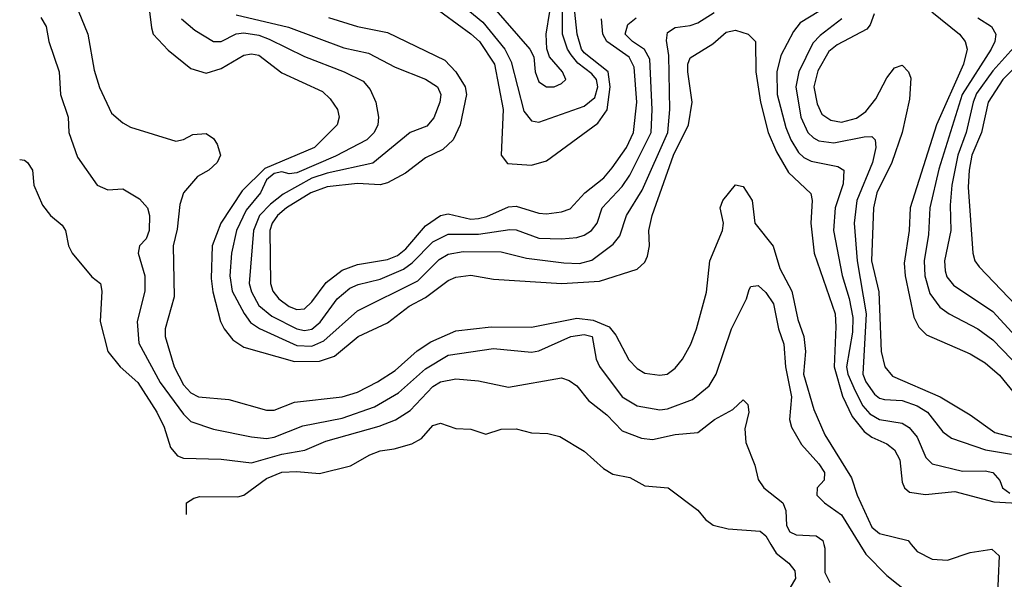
# Model space of a CAD drawing. Header units: inches. Extents: x 1793402 to 1900366, y 320852 to 470679.
# Tile 324 of 604: x 1826357 to 1828960, y 429908 to 431388. Entities that reach past the tile are written whole.
import ezdxf

# ---------------------------------------------------------------- set-up
doc = ezdxf.new("R2010")
doc.units = ezdxf.units.IN
doc.header["$MEASUREMENT"] = 0
doc.layers.add('B8422', color=7, linetype='Continuous')
doc.layers.add('B8423', color=7, linetype='Continuous')

msp = doc.modelspace()

# ---------------------------------------------------------------- linework, layer by layer
at = {"layer": 'B8422', "color": 4}
for points, elevation in [([(1828343.4, 430000), (1828356.9, 429976.9), (1828390.5, 429950), (1828406.7, 429930), (1828408.7, 429910), (1828394.3, 429885.7), (1828373.6, 429866.4), (1828330, 429840.7), (1828294.2, 429785.8), (1828230.5, 429751.2)], 264), ([(1828483, 430000), (1828485.5, 429990), (1828486, 429926), (1828499.3, 429899.3)], 268), ([(1828578, 430000), (1828594, 429974), (1828650, 429918), (1828710, 429870.5)], 272), ([(1828714.3, 430000), (1828730, 429981), (1828770, 429960.7), (1828810, 429958), (1828870, 429978.7), (1828927.3, 429987.3), (1828946.8, 429970), (1828941.3, 429850)], 276)]:
    msp.add_lwpolyline(points, dxfattribs=dict(at, elevation=elevation))
at = {"layer": 'B8423', "color": 4}
for points, elevation in [([(1827523.1, 431430), (1827581.5, 431381.5), (1827640.3, 431310), (1827656.5, 431276.5), (1827690, 431146), (1827710, 431120.7), (1827730, 431117.3), (1827850, 431159.5), (1827877.5, 431182.5), (1827886.2, 431210), (1827882.3, 431230), (1827870, 431245.1), (1827833.3, 431273.3), (1827814.9, 431294.9), (1827805.6, 431310), (1827792.8, 431350), (1827792.6, 431470)], 308), ([(1827442, 431430), (1827550, 431350.3), (1827572.7, 431330), (1827612.6, 431270), (1827635.2, 431150), (1827630.5, 431030), (1827647.2, 431007.2), (1827710, 431003.6), (1827750, 431014.4), (1827885.9, 431114.1), (1827910.6, 431149.4), (1827918.4, 431210), (1827912.7, 431250), (1827850, 431300.4), (1827842.9, 431310), (1827831.5, 431350), (1827820.6, 431450)], 304), ([(1827610, 431420.3), (1827706, 431310), (1827716.3, 431290), (1827720.4, 431250), (1827730, 431224), (1827750, 431210.7), (1827770, 431210.7), (1827790, 431218.8), (1827801.2, 431230), (1827792, 431250), (1827758, 431290), (1827751.2, 431311.2), (1827749.6, 431349.6), (1827758.8, 431410)], 312), ([(1826413.5, 431393.5), (1826427.7, 431370), (1826434, 431330), (1826461.3, 431250), (1826465.5, 431190), (1826485.5, 431130), (1826487.7, 431090), (1826510, 431024.7), (1826562, 430950), (1826590, 430938), (1826630, 430941), (1826674.2, 430914.2), (1826695.5, 430890), (1826700.5, 430870), (1826699.5, 430830), (1826691.7, 430808.3), (1826674, 430790), (1826670.6, 430770), (1826688.4, 430710), (1826688.2, 430670), (1826668.2, 430590), (1826672.2, 430532.2), (1826728.4, 430428.4), (1826790, 430344.9), (1826810, 430325.5), (1826870, 430304.4), (1826970, 430284.2), (1827010, 430280.3), (1827030, 430283.6), (1827106.2, 430313.8), (1827210, 430334), (1827295.7, 430364.3), (1827359.1, 430400.9), (1827430, 430464.2), (1827490, 430500.3), (1827610, 430518), (1827710, 430508.5), (1827730, 430512.2), (1827814, 430550), (1827850, 430555.6), (1827870.4, 430550), (1827881.6, 430490), (1827890.3, 430470.3), (1827950, 430390.5), (1827990, 430366.7), (1828050, 430355.8), (1828070, 430358.7), (1828136.4, 430383.6), (1828180.1, 430419.9), (1828198.4, 430450), (1828239.5, 430570), (1828279, 430650), (1828285.6, 430674.4), (1828290, 430682), (1828310, 430684.7), (1828330, 430666), (1828350, 430636), (1828363.1, 430570), (1828377.4, 430530), (1828381.5, 430470), (1828397.7, 430390), (1828392.7, 430330), (1828398, 430310), (1828424.2, 430264.2), (1828470, 430213.4), (1828484.9, 430190), (1828484, 430170), (1828466, 430150), (1828464.9, 430130), (1828484.9, 430110), (1828530, 430078), (1828578, 430000)], 272), ([(1826512.3, 431412.3), (1826537.3, 431350), (1826554.2, 431254.2), (1826568.3, 431208.3), (1826600.4, 431140.4), (1826630, 431114.8), (1826650, 431104), (1826770, 431066.8), (1826790, 431071), (1826815.5, 431084.5), (1826850, 431087.3), (1826870, 431074), (1826879, 431059), (1826888.2, 431030), (1826879.3, 431010), (1826857.3, 430990), (1826827.1, 430972.9), (1826790.3, 430929.7), (1826781.1, 430898.9), (1826773.8, 430833.8), (1826763.1, 430790), (1826765.4, 430654.6), (1826742, 430570), (1826742, 430550), (1826766, 430470), (1826790, 430422.4), (1826810, 430401.1), (1826830, 430390.3), (1826910, 430383.1), (1827010, 430355.5), (1827030, 430354.9), (1827084, 430376), (1827210, 430390.3), (1827250, 430402.6), (1827303.7, 430430), (1827350, 430460.3), (1827408, 430512), (1827444, 430536), (1827510, 430564.6), (1827604.2, 430575.8), (1827710, 430574.9), (1827830, 430598.4), (1827873.1, 430593.1), (1827915.8, 430575.8), (1827933.1, 430553.1), (1827967.8, 430487.8), (1827990, 430464.9), (1828010, 430453.4), (1828050, 430447.3), (1828069.3, 430450.7), (1828090, 430466), (1828109.2, 430490), (1828132, 430530), (1828147, 430570), (1828173.1, 430666.9), (1828181.6, 430750), (1828215.1, 430830), (1828218, 430850), (1828209.6, 430890), (1828216.2, 430910), (1828250, 430951), (1828270, 430946.8), (1828294, 430910), (1828300.7, 430850), (1828348.9, 430788.9), (1828367.2, 430730), (1828398.5, 430670), (1828414.8, 430594.8), (1828430.2, 430550), (1828434.7, 430510), (1828429.2, 430450), (1828456.9, 430356.9), (1828486, 430290), (1828556.5, 430176.5), (1828571.8, 430130), (1828610, 430046), (1828630, 430028.8), (1828706, 430010), (1828714.3, 430000)], 276), ([(1826700.3, 431410), (1826706, 431366), (1826710.5, 431350), (1826750, 431307.7), (1826810, 431259.1), (1826850, 431246.4), (1826890, 431258.7), (1826950, 431294), (1826970, 431297.6), (1826990, 431294), (1827050, 431247.7), (1827157.7, 431197.7), (1827178.3, 431178.3), (1827197.3, 431150), (1827202, 431130), (1827196.3, 431110), (1827137.1, 431050), (1827005.5, 430994.5), (1826945.1, 430934.9), (1826888.9, 430850), (1826866.5, 430790), (1826863.4, 430703.4), (1826867.8, 430667.8), (1826888, 430590), (1826898, 430570), (1826920.9, 430540.9), (1826950, 430521.6), (1827084, 430484), (1827150, 430484.7), (1827190, 430498), (1827252.3, 430550), (1827330, 430585.7), (1827387.3, 430630), (1827430, 430653.1), (1827490, 430698.4), (1827510, 430706.7), (1827550, 430712.2), (1827610, 430701.3), (1827790.3, 430690.3), (1827890, 430696), (1827990, 430727.7), (1828010, 430746.8), (1828017.4, 430762.6), (1828022.4, 430790), (1828020.5, 430830), (1828029.7, 430870), (1828086.2, 431030), (1828125.7, 431110), (1828135.1, 431170), (1828124, 431250), (1828124, 431270), (1828130, 431286.8), (1828190, 431323.8), (1828225.2, 431354.8), (1828250, 431360.3), (1828282.8, 431350), (1828303, 431330), (1828303.1, 431250), (1828316.1, 431170), (1828336.1, 431090), (1828358, 431038), (1828390, 430983.8), (1828448.5, 430928.5), (1828452.4, 430910), (1828448.7, 430850), (1828458, 430770), (1828512.9, 430610), (1828515.4, 430575.4), (1828510.2, 430470), (1828532.4, 430392.4), (1828558.3, 430338.3), (1828590, 430298.7), (1828610, 430283.7), (1828650, 430266), (1828670.4, 430250), (1828683.9, 430223.9), (1828690, 430164.7), (1828696.3, 430150), (1828710, 430138), (1828752, 430132), (1828830, 430139.6), (1828932.9, 430112.9), (1829010, 430108.5)], 284), ([(1826784.9, 431390), (1826820.5, 431360.5), (1826870, 431330.4), (1826890, 431330.4), (1826929.8, 431350.2), (1826950, 431353.6), (1826990, 431346.9), (1827016.6, 431336.6), (1827110, 431290.3), (1827214.8, 431250), (1827265.1, 431225.1), (1827283.7, 431203.7), (1827299.3, 431170), (1827306, 431130), (1827303.8, 431110), (1827294.9, 431090), (1827275.5, 431070), (1827192.6, 431027.4), (1827090, 430982.8), (1827070, 430979.8), (1827050, 430985.3), (1827030, 430980.7), (1827010, 430964), (1826994, 430930), (1826955.9, 430884.1), (1826930.2, 430830), (1826917.7, 430770), (1826912.9, 430710), (1826919, 430670), (1826951, 430611), (1826967.4, 430587.4), (1826991, 430571), (1827090, 430525.8), (1827130, 430524.2), (1827161.8, 430538.2), (1827250, 430617.6), (1827410, 430697.4), (1827466.6, 430753.4), (1827490, 430767.4), (1827530, 430774.6), (1827630, 430773.7), (1827697.2, 430757.2), (1827795.6, 430744.4), (1827837, 430743), (1827870, 430752.2), (1827925.9, 430794.1), (1827944.2, 430815.8), (1827961.3, 430870), (1828003.1, 430936.9), (1828070.9, 431090), (1828076.4, 431150), (1828073.5, 431293.5), (1828067.3, 431332.7), (1828070, 431354), (1828090, 431367.7), (1828130, 431372.4), (1828150, 431379.3), (1828193, 431407)], 288), ([(1826930, 431400.8), (1827068.2, 431368.2), (1827213.9, 431313.9), (1827279.6, 431299.6), (1827350, 431262), (1827430, 431230.6), (1827462, 431210), (1827470.4, 431190), (1827468, 431170), (1827451.8, 431128.2), (1827433.3, 431106.7), (1827390, 431089.5), (1827291.3, 431008.7), (1827170, 430982), (1827130, 430968.9), (1827053.8, 430926.2), (1827020, 430900), (1826991.3, 430870), (1826975.5, 430830), (1826964, 430690), (1826970, 430667.7), (1826990, 430632.4), (1827023.9, 430603.9), (1827090, 430570.2), (1827110, 430565.8), (1827130, 430569), (1827152.1, 430587.9), (1827196.9, 430650), (1827230, 430677.6), (1827252.3, 430687.7), (1827310, 430701.5), (1827372.2, 430727.8), (1827395.1, 430744.9), (1827450, 430800.3), (1827490, 430820.9), (1827570, 430820.7), (1827653.1, 430833.1), (1827670, 430832), (1827730, 430810.3), (1827790, 430808.7), (1827830, 430812.2), (1827850, 430817.6), (1827869.4, 430830), (1827883.6, 430850), (1827897.6, 430890), (1827950, 430946.4), (1827970, 430977.1), (1828026.4, 431090), (1828029.8, 431150), (1828023.3, 431283.3), (1828008.9, 431308.9), (1827977, 431330), (1827958.4, 431350), (1827964.9, 431375.1), (1827987, 431393)], 292), ([(1827174.1, 431394.1), (1827250, 431370.4), (1827330, 431354), (1827481.1, 431281.1), (1827510, 431250.4), (1827534.9, 431210), (1827538.9, 431190), (1827522, 431110), (1827503.1, 431070), (1827475.6, 431044.4), (1827430, 431022.9), (1827377.7, 430982.3), (1827330, 430956.3), (1827310, 430951.2), (1827250, 430955.1), (1827170, 430946.2), (1827126.7, 430930), (1827062.6, 430890), (1827038.9, 430870), (1827024.4, 430850), (1827018.5, 430830), (1827020.3, 430690), (1827027, 430670), (1827042.4, 430650), (1827070, 430628.9), (1827090, 430621.1), (1827110, 430623.1), (1827130, 430641.6), (1827167.2, 430692.8), (1827210, 430725.2), (1827250, 430740.8), (1827330, 430753.2), (1827355.9, 430764.1), (1827377.9, 430782.1), (1827430, 430843.1), (1827470, 430870.3), (1827490, 430874.6), (1827550, 430860.7), (1827570, 430862.4), (1827592.4, 430867.6), (1827650, 430893.1), (1827670, 430894.6), (1827730, 430875.8), (1827750, 430874.4), (1827790, 430879.5), (1827812.4, 430887.6), (1827851.8, 430930), (1827901.6, 430970), (1827924, 430996), (1827961.7, 431050), (1827980.4, 431090), (1827988.7, 431170), (1827982.2, 431262.2), (1827968.5, 431288.5), (1827909.9, 431329.9), (1827899.3, 431350), (1827895.6, 431390)], 296), ([(1828470, 431409.6), (1828420.6, 431379.4), (1828402.9, 431357.1), (1828370, 431293.2), (1828358.9, 431250), (1828359.6, 431190), (1828382.7, 431102.7), (1828395.6, 431070), (1828416.7, 431036.7), (1828430, 431023.1), (1828450, 431013.4), (1828519.9, 430999.9), (1828536.3, 430990), (1828534.2, 430954.2), (1828513.1, 430890), (1828508.9, 430830), (1828531.3, 430711.3), (1828550.2, 430650.2), (1828559.7, 430600.3), (1828558.7, 430561.3), (1828543.2, 430470), (1828546.8, 430450), (1828565.7, 430405.8), (1828586.7, 430366.7), (1828605.1, 430345.1), (1828630, 430330.3), (1828690, 430320.3), (1828709, 430309), (1828730, 430284), (1828752.7, 430230), (1828770, 430212.7), (1828850, 430194), (1828910, 430194.9), (1828930.3, 430190.3), (1828948.9, 430168.9), (1828955.2, 430150), (1828975.3, 430135.3)], 288), ([(1828616.2, 431403.8), (1828605.7, 431374.3), (1828596.7, 431363.3), (1828518.3, 431321.7), (1828496.6, 431303.4), (1828467.2, 431252.8), (1828456.9, 431210), (1828465.4, 431165.4), (1828478, 431138), (1828501.8, 431121.8), (1828530, 431116.9), (1828570, 431127.6), (1828594.7, 431145.3), (1828621, 431179), (1828650, 431234), (1828670, 431260.7), (1828690, 431267.3), (1828707.3, 431250), (1828713.5, 431233.5), (1828710, 431178), (1828690.2, 431090), (1828662.7, 431010), (1828623.6, 430930), (1828614.9, 430890), (1828609.3, 430750), (1828628.3, 430668.3), (1828635.2, 430510), (1828644.9, 430470), (1828665.2, 430445.2), (1828790.6, 430390), (1828870, 430342.4), (1828935.6, 430295.6), (1829046.5, 430266.5)], 296), ([(1828769, 431409), (1828841.6, 431350), (1828857.1, 431330), (1828862, 431310), (1828852.7, 431270), (1828780.7, 431110), (1828711.6, 430890), (1828708.9, 430830), (1828695.8, 430744.2), (1828698.5, 430710), (1828721.5, 430601.5), (1828734.3, 430574.3), (1828754.7, 430554.7), (1828870, 430504.4), (1828910, 430480.4), (1828947.8, 430447.8), (1828994, 430390)], 304), ([(1828890, 431393), (1828926.8, 431370), (1828938, 431350), (1828935.3, 431330), (1828925.7, 431310), (1828849.3, 431190), (1828787.7, 430992.3), (1828763.6, 430890), (1828759.9, 430820.1), (1828748.9, 430750), (1828750.3, 430710), (1828763.6, 430663.6), (1828790, 430627.7), (1828814.8, 430610), (1828890, 430570.4), (1828930, 430541.3), (1829030, 430438.4)], 308), ([(1828530.4, 431390), (1828473.7, 431346.3), (1828454.1, 431325.9), (1828417.4, 431250), (1828408.9, 431210), (1828422.7, 431130), (1828441.1, 431090), (1828455.6, 431075.6), (1828470, 431067.4), (1828510, 431062.3), (1828590, 431078.4), (1828610, 431079.1), (1828619.1, 431070), (1828620.4, 431050), (1828611.6, 431010), (1828570.2, 430910), (1828563.6, 430850), (1828571.2, 430750), (1828595.4, 430610), (1828586.7, 430450), (1828594, 430430), (1828617.6, 430397.6), (1828630, 430387.2), (1828643.4, 430383.4), (1828690, 430380.3), (1828730, 430367), (1828757.1, 430350), (1828797.7, 430297.7), (1828820.7, 430280.7), (1828910.2, 430250.2), (1828979, 430239)], 292), ([(1829017, 431350), (1828930, 431252.6), (1828887.1, 431192.9), (1828877.8, 431170), (1828859.7, 431090), (1828837.1, 431030), (1828821.8, 430950), (1828817.4, 430897.4), (1828818.9, 430830), (1828802.3, 430750), (1828803.8, 430723.8), (1828808.1, 430708.1), (1828825.9, 430685.9), (1828930, 430616.4), (1829010, 430528.4)], 312), ([(1829075.6, 431350), (1828956.1, 431230), (1828917.6, 431170), (1828900.2, 431090), (1828874.9, 431030), (1828867.2, 430990), (1828864.8, 430944.8), (1828877.1, 430770), (1828882, 430750), (1828893.8, 430733.8), (1829010, 430612.4)], 316), ([(1826357.4, 431018.1), (1826370, 431016), (1826378, 431010), (1826391, 430990), (1826394.8, 430950), (1826417.5, 430897.5), (1826438.8, 430870), (1826470, 430844.7), (1826478.8, 430830), (1826486.8, 430790), (1826496, 430770), (1826547.9, 430707.9), (1826571.3, 430690), (1826574.8, 430670), (1826570.5, 430590), (1826590.4, 430510), (1826623, 430470), (1826670, 430428), (1826720.3, 430350), (1826739.5, 430310), (1826756.1, 430256.1), (1826774.6, 430234.6), (1826790, 430228), (1826890, 430225.5), (1826970, 430215.8), (1827050, 430238.5), (1827110.9, 430249.1), (1827166.5, 430273.5), (1827307.6, 430312.4), (1827350.8, 430329.2), (1827390, 430354.4), (1827450, 430417.6), (1827470, 430430.3), (1827510, 430438.4), (1827570, 430432.7), (1827650, 430416.3), (1827790, 430440.5), (1827810, 430433.4), (1827830, 430419.1), (1827861.1, 430381.1), (1827910, 430343), (1827950, 430300.7), (1828001.3, 430281.3), (1828030, 430277.1), (1828090.5, 430290.5), (1828150, 430296.3), (1828194, 430330), (1828242.7, 430357.3), (1828270, 430382), (1828282, 430370), (1828284.7, 430350), (1828274.4, 430305.6), (1828277.3, 430270), (1828300.7, 430210), (1828310, 430172), (1828324.7, 430150), (1828374.8, 430110), (1828383, 430090), (1828384.6, 430050), (1828393.7, 430033.7), (1828410, 430025.3), (1828463.1, 430023.1), (1828480.5, 430010), (1828483, 430000)], 268), ([(1826798, 430078.8), (1826798, 430110), (1826818, 430122), (1826833.6, 430126.4), (1826934.2, 430125.8), (1826950, 430130.6), (1827010, 430174.3), (1827050, 430191.5), (1827090, 430193.1), (1827150, 430187.7), (1827231.8, 430208.2), (1827282.7, 430237.3), (1827310, 430247.7), (1827347.3, 430252.7), (1827394, 430266), (1827419.6, 430280.4), (1827450, 430314.8), (1827470, 430321), (1827510, 430306.8), (1827550, 430304.7), (1827590, 430292), (1827630, 430304.7), (1827670, 430306), (1827710, 430294.8), (1827753.2, 430293.2), (1827785.2, 430285.2), (1827850, 430246.8), (1827901.1, 430201.1), (1827925.5, 430185.5), (1827970, 430177.3), (1828010, 430154.8), (1828072, 430150), (1828150, 430090.8), (1828170, 430066), (1828190.5, 430050.5), (1828230, 430041.6), (1828314.9, 430034.9), (1828330, 430022.8), (1828343.4, 430000)], 264)]:
    msp.add_lwpolyline(points, dxfattribs=dict(at, elevation=elevation))

doc.saveas('drawing.dxf')
